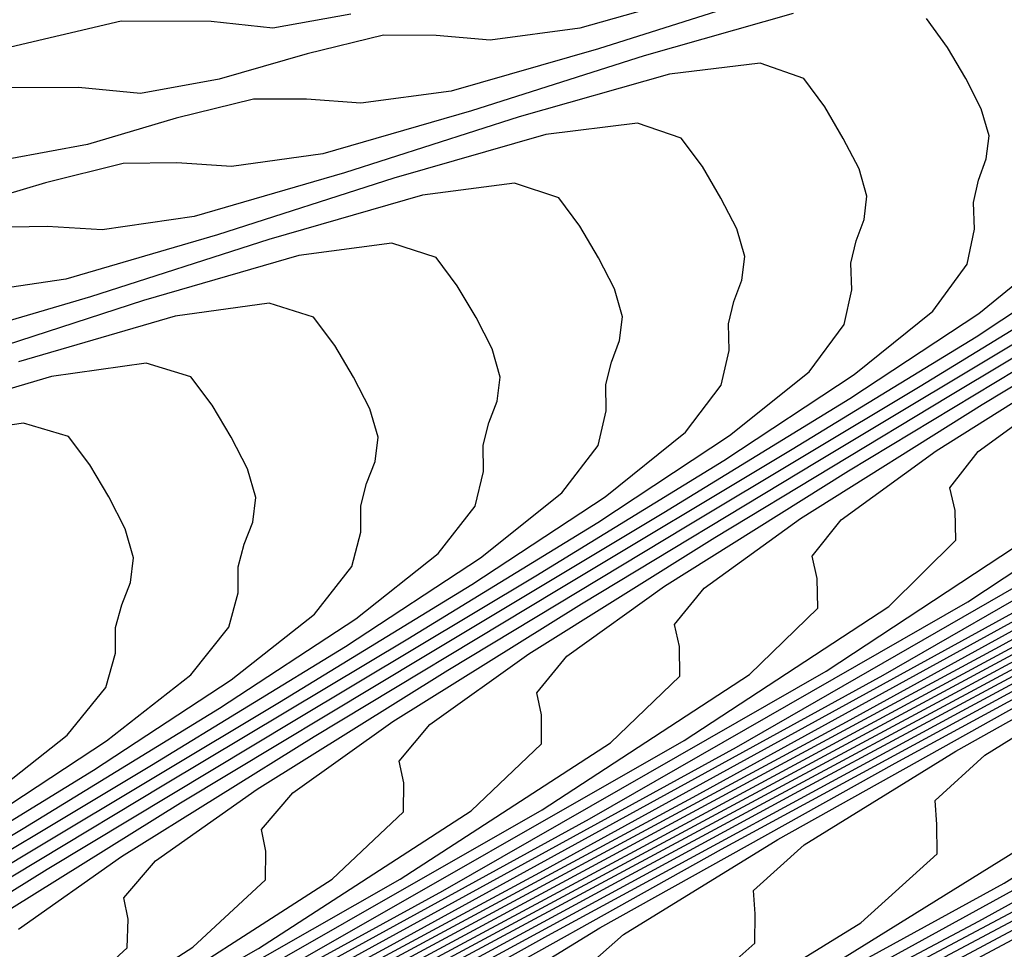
# Model space of a CAD drawing. Extents: x 3249832 to 3255657, y 13789405 to 13793316.
# Tile 545 of 656: x 3254756.38 to 3254760.2, y 13790611.2 to 13790614.81. Entities that reach past the tile are written whole.
import ezdxf

# ---------------------------------------------------------------- set-up
doc = ezdxf.new("R2010")
doc.units = 0
doc.header["$LTSCALE"] = 100
doc.header["$MEASUREMENT"] = 0
for name, color, linetype in [('GRATIO_CON', 10, 'CONTINUOUS'), ('GRATIO_ICON', 7, 'CONTINUOUS'), ('TARGETS_EAST', 7, 'CONTINUOUS')]:
    doc.layers.add(name, color=color, linetype=linetype)

# ---------------------------------------------------------------- blocks, each defined once
blk = doc.blocks.new('Gratio_032316_contours')
at = {"layer": 'GRATIO_CON', "color": 1, "linetype": 'Continuous', "flags": 128}
for points in [[(3254742.0413, 13790601.8426), (3254748.2824, 13790605.0018), (3254752.8004, 13790607.3009), (3254755.7312, 13790608.8129), (3254757.3131, 13790609.6601), (3254758.1915, 13790610.16), (3254759.1142, 13790610.6789), (3254760.6146, 13790611.4801), (3254762.3701, 13790612.4152), (3254763.8443, 13790613.2324), (3254764.6362, 13790613.7417), (3254764.8877, 13790613.9986), (3254764.8764, 13790614.1202), (3254764.8612, 13790614.2188), (3254765.0263, 13790614.3878), (3254765.5371, 13790614.7158), (3254766.5049, 13790615.2639), (3254767.8246, 13790615.9835), (3254769.3373, 13790616.7983), (3254770.8773, 13790617.6307), (3254772.2533, 13790618.3962)], [(3254741.1877, 13790601.428), (3254747.3531, 13790604.5492), (3254751.8828, 13790606.8542), (3254754.8562, 13790608.3874), (3254756.4662, 13790609.248), (3254757.3602, 13790609.7548), (3254758.2992, 13790610.2814), (3254759.8265, 13790611.096), (3254761.6139, 13790612.047), (3254763.1154, 13790612.8775), (3254763.923, 13790613.3934), (3254764.1808, 13790613.6518), (3254764.1711, 13790613.7725), (3254764.157, 13790613.8702), (3254764.3261, 13790614.0402), (3254764.8466, 13790614.3727), (3254765.832, 13790614.9299), (3254767.1756, 13790615.6621), (3254768.7154, 13790616.4915), (3254770.2831, 13790617.3387), (3254771.6841, 13790618.1175)], [(3254740.334, 13790601.0134), (3254746.4237, 13790604.0966), (3254750.9652, 13790606.4075), (3254753.9811, 13790607.9618), (3254755.6192, 13790608.8359), (3254756.5288, 13790609.3497), (3254757.4843, 13790609.8838), (3254759.0385, 13790610.7119), (3254760.8577, 13790611.6788), (3254762.3865, 13790612.5226), (3254763.2098, 13790613.0452), (3254763.474, 13790613.3051), (3254763.4658, 13790613.4247), (3254763.4529, 13790613.5216), (3254763.6258, 13790613.6925), (3254764.1561, 13790614.0295), (3254765.1592, 13790614.5958), (3254766.5266, 13790615.3407), (3254768.0936, 13790616.1847), (3254769.689, 13790617.0468), (3254771.1149, 13790617.8388)], [(3254739.4803, 13790600.5988), (3254745.4944, 13790603.644), (3254750.0477, 13790605.9608), (3254753.106, 13790607.5363), (3254754.7723, 13790608.4238), (3254755.6974, 13790608.9446), (3254756.6694, 13790609.4863), (3254758.2505, 13790610.3277), (3254760.1015, 13790611.3106), (3254761.6576, 13790612.1677), (3254762.4966, 13790612.697), (3254762.7671, 13790612.9584), (3254762.7605, 13790613.077), (3254762.7487, 13790613.173), (3254762.9255, 13790613.3449), (3254763.4656, 13790613.6864), (3254764.4864, 13790614.2618), (3254765.8776, 13790615.0193), (3254767.4717, 13790615.8779), (3254769.0948, 13790616.7549), (3254770.5457, 13790617.5601), (3254771.6165, 13790618.2016)], [(3254743.6357, 13790602.7387), (3254748.2126, 13790605.0675), (3254751.3559, 13790606.6852), (3254753.0785, 13790607.5996), (3254754.0347, 13790608.1343), (3254755.0395, 13790608.6913), (3254756.6745, 13790609.5594), (3254758.5891, 13790610.5742), (3254760.1998, 13790611.4578), (3254761.0701, 13790612.0005), (3254761.3534, 13790612.2649), (3254761.3499, 13790612.3816), (3254761.3403, 13790612.4757), (3254761.525, 13790612.6497), (3254762.0846, 13790613.0001), (3254763.1408, 13790613.5938), (3254764.5796, 13790614.3765), (3254766.2281, 13790615.2643), (3254767.9065, 13790616.171), (3254769.4072, 13790617.0027), (3254770.5158, 13790617.6634), (3254771.0877, 13790618.0867)], [(3254742.7064, 13790602.2861), (3254747.295, 13790604.6208), (3254750.4808, 13790606.2596), (3254752.2315, 13790607.1876), (3254753.2034, 13790607.7292), (3254754.2245, 13790608.2938), (3254755.8864, 13790609.1753), (3254757.8329, 13790610.206), (3254759.4708, 13790611.1029), (3254760.3569, 13790611.6523), (3254760.6465, 13790611.9182), (3254760.6446, 13790612.0339), (3254760.6361, 13790612.1271), (3254760.8247, 13790612.302), (3254761.3941, 13790612.657), (3254762.468, 13790613.2597), (3254763.9305, 13790614.0551), (3254765.6062, 13790614.9575), (3254767.3123, 13790615.8791), (3254768.838, 13790616.724), (3254769.9655, 13790617.3943), (3254770.5479, 13790617.8222)], [(3254741.777, 13790601.8334), (3254746.3775, 13790604.1742), (3254749.6057, 13790605.8341), (3254751.3846, 13790606.7755), (3254752.372, 13790607.324), (3254753.4096, 13790607.8962), (3254755.0984, 13790608.7911), (3254757.0767, 13790609.8378), (3254758.7419, 13790610.748), (3254759.6437, 13790611.3041), (3254759.9396, 13790611.5714), (3254759.9393, 13790611.6862), (3254759.9319, 13790611.7785), (3254760.1244, 13790611.9544), (3254760.7036, 13790612.3139), (3254761.7952, 13790612.9257), (3254763.2815, 13790613.7338), (3254764.9844, 13790614.6507), (3254766.7182, 13790615.5871), (3254768.2688, 13790616.4452), (3254769.4152, 13790617.1251), (3254770.0082, 13790617.5577), (3254770.1871, 13790617.7969)], [(3254740.8477, 13790601.3808), (3254745.4599, 13790603.7275), (3254748.7307, 13790605.4085), (3254750.5377, 13790606.3634), (3254751.5407, 13790606.9189), (3254752.5947, 13790607.4987), (3254754.3104, 13790608.407), (3254756.3205, 13790609.4696), (3254758.013, 13790610.3931), (3254758.9305, 13790610.9559), (3254759.2328, 13790611.2247), (3254759.234, 13790611.3385), (3254759.2277, 13790611.4299), (3254759.4242, 13790611.6068), (3254760.0131, 13790611.9707), (3254761.1223, 13790612.5917), (3254762.6325, 13790613.4124), (3254764.3625, 13790614.3439), (3254766.124, 13790615.2952), (3254767.6996, 13790616.1665), (3254768.8649, 13790616.856), (3254769.4684, 13790617.2932), (3254769.6516, 13790617.5333), (3254769.6291, 13790617.6629)], [(3254743.6248, 13790602.8341), (3254746.9805, 13790604.5574), (3254748.8439, 13790605.5392), (3254749.8779, 13790606.1086), (3254750.9648, 13790606.7037), (3254752.7344, 13790607.6387), (3254754.8081, 13790608.7333), (3254756.5552, 13790609.6833), (3254757.5041, 13790610.2594), (3254757.819, 13790610.5312), (3254757.8234, 13790610.6431), (3254757.8193, 13790610.7327), (3254758.0236, 13790610.9115), (3254758.6321, 13790611.2845), (3254759.7767, 13790611.9236), (3254761.3345, 13790612.7696), (3254763.1189, 13790613.7303)], [(3254742.7072, 13790602.3875), (3254746.1055, 13790604.1319), (3254747.9969, 13790605.1271), (3254749.0466, 13790605.7035), (3254750.1499, 13790606.3062), (3254751.9464, 13790607.2546), (3254754.0519, 13790608.3651), (3254755.8263, 13790609.3284), (3254756.7909, 13790609.9112), (3254757.1122, 13790610.1845), (3254757.1181, 13790610.2954), (3254757.1151, 13790610.3841), (3254757.3234, 13790610.5639), (3254757.9416, 13790610.9413), (3254759.1039, 13790611.5896), (3254760.6855, 13790612.4482), (3254762.497, 13790613.4235)], [(3254741.7897, 13790601.9408), (3254745.2304, 13790603.7063), (3254747.15, 13790604.715), (3254748.2152, 13790605.2983), (3254749.3349, 13790605.9086), (3254751.1583, 13790606.8704), (3254753.2956, 13790607.9969), (3254755.0974, 13790608.9734), (3254756.0776, 13790609.563), (3254756.4053, 13790609.8378), (3254756.4128, 13790609.9477), (3254756.4109, 13790610.0355), (3254756.6231, 13790610.2163), (3254757.2511, 13790610.5982), (3254758.4311, 13790611.2555), (3254760.0365, 13790612.1268), (3254761.8752, 13790613.1167), (3254763.7473, 13790614.1275)], [(3254744.3553, 13790603.2808), (3254746.3031, 13790604.3029), (3254747.3839, 13790604.8932), (3254748.52, 13790605.5111), (3254750.3703, 13790606.4863), (3254752.5394, 13790607.6287), (3254754.3685, 13790608.6185), (3254755.3644, 13790609.2147), (3254755.6984, 13790609.4911), (3254755.7075, 13790609.6), (3254755.7067, 13790609.6869), (3254755.9228, 13790609.8686), (3254756.5606, 13790610.2551), (3254757.7583, 13790610.9215), (3254759.3875, 13790611.8054), (3254761.2533, 13790612.8099), (3254763.1532, 13790613.8356)], [(3254744.6092, 13790603.4787), (3254745.7211, 13790604.0829), (3254746.8901, 13790604.7161), (3254748.7943, 13790605.718), (3254751.027, 13790606.8923), (3254752.9106, 13790607.9087), (3254753.938, 13790608.5183), (3254754.2847, 13790608.7976), (3254754.2969, 13790608.9046), (3254754.2983, 13790608.9897), (3254754.5223, 13790609.1734), (3254755.1796, 13790609.5688), (3254756.4126, 13790610.2535), (3254758.0895, 13790611.1627), (3254760.0096, 13790612.1963), (3254761.9649, 13790613.2517), (3254763.7152, 13790614.2156)], [(3254743.7623, 13790603.0666), (3254744.8898, 13790603.6778), (3254746.0752, 13790604.3186), (3254748.0063, 13790605.3338), (3254750.2708, 13790606.5241), (3254752.1817, 13790607.5538), (3254753.2248, 13790608.1701), (3254753.5778, 13790608.4509), (3254753.5916, 13790608.5569), (3254753.5941, 13790608.641), (3254753.822, 13790608.8258), (3254754.4891, 13790609.2257), (3254755.7398, 13790609.9194), (3254757.4405, 13790610.8413), (3254759.3878, 13790611.8895), (3254761.3707, 13790612.9598), (3254763.1459, 13790613.9368)], [(3254744.0584, 13790603.2727), (3254745.2603, 13790603.921), (3254747.2182, 13790604.9497), (3254749.5146, 13790606.1559), (3254751.4528, 13790607.1989), (3254752.5116, 13790607.8218), (3254752.871, 13790608.1041), (3254752.8863, 13790608.2091), (3254752.8899, 13790608.2924), (3254753.1217, 13790608.4781), (3254753.7986, 13790608.8826), (3254755.067, 13790609.5854), (3254756.7914, 13790610.5199), (3254758.766, 13790611.5827), (3254760.7765, 13790612.6678), (3254762.5767, 13790613.6581)], [(3254744.4453, 13790603.5235), (3254746.4302, 13790604.5655), (3254748.7584, 13790605.7877), (3254750.7239, 13790606.8439), (3254751.7984, 13790607.4736), (3254752.1641, 13790607.7574), (3254752.1811, 13790607.8614), (3254752.1858, 13790607.9438), (3254752.4215, 13790608.1305), (3254753.1081, 13790608.5394), (3254754.3942, 13790609.2514), (3254756.1424, 13790610.1985), (3254758.1441, 13790611.2759), (3254760.1824, 13790612.3759), (3254762.0075, 13790613.3794), (3254763.3617, 13790614.1647)], [(3254742.8154, 13790602.7285), (3254744.8542, 13790603.7972), (3254747.246, 13790605.0513), (3254749.2661, 13790606.1341), (3254750.3719, 13790606.7771), (3254750.7504, 13790607.0639), (3254750.7705, 13790607.166), (3254750.7774, 13790607.2466), (3254751.0209, 13790607.4353), (3254751.7271, 13790607.8532), (3254753.0486, 13790608.5833), (3254754.8444, 13790609.5557), (3254756.9004, 13790610.6624), (3254758.9941, 13790611.792), (3254760.8691, 13790612.822), (3254762.261, 13790613.6265), (3254762.9913, 13790614.119)], [(3254744.0662, 13790603.4131), (3254746.4898, 13790604.6831), (3254748.5371, 13790605.7792), (3254749.6587, 13790606.4289), (3254750.0435, 13790606.7172), (3254750.0652, 13790606.8183), (3254750.0732, 13790606.898), (3254750.3207, 13790607.0876), (3254751.0366, 13790607.51), (3254752.3758, 13790608.2493), (3254754.1954, 13790609.2344), (3254756.2786, 13790610.3556), (3254758.3999, 13790611.5001), (3254760.2999, 13790612.5433), (3254761.7107, 13790613.3573), (3254762.4515, 13790613.8545)], [(3254743.2781, 13790603.029), (3254745.7336, 13790604.3149), (3254747.8082, 13790605.4243), (3254748.9455, 13790606.0807), (3254749.3367, 13790606.3705), (3254749.3599, 13790606.4706), (3254749.369, 13790606.5494), (3254749.6204, 13790606.74), (3254750.3461, 13790607.1669), (3254751.7029, 13790607.9152), (3254753.5464, 13790608.913), (3254755.6568, 13790610.0488), (3254757.8057, 13790611.2082), (3254759.7307, 13790612.2646), (3254761.1604, 13790613.0882), (3254761.9118, 13790613.59), (3254762.1548, 13790613.8433), (3254762.1473, 13790613.962), (3254762.1241, 13790614.0525), (3254762.2257, 13790614.1912), (3254762.5696, 13790614.4469)], [(3254742.4901, 13790602.6448), (3254744.9774, 13790603.9467), (3254747.0793, 13790605.0694), (3254748.2323, 13790605.7325), (3254748.6298, 13790606.0237), (3254748.6546, 13790606.1229), (3254748.6648, 13790606.2008), (3254748.9201, 13790606.3924), (3254749.6556, 13790606.8238), (3254751.0301, 13790607.5812), (3254752.8974, 13790608.5916), (3254755.0349, 13790609.742), (3254757.2116, 13790610.9162), (3254759.1615, 13790611.9859), (3254760.61, 13790612.8191), (3254761.372, 13790613.3255), (3254761.6193, 13790613.5797), (3254761.6129, 13790613.6976), (3254761.5904, 13790613.7874), (3254761.6941, 13790613.9265), (3254762.043, 13790614.1846), (3254762.7038, 13790614.6025)], [(3254743.4649, 13790603.2103), (3254745.6215, 13790604.3595), (3254746.8059, 13790605.036), (3254747.2161, 13790605.3303), (3254747.244, 13790605.4275), (3254747.2564, 13790605.5036), (3254747.5196, 13790605.6971), (3254748.2746, 13790606.1375), (3254749.6845, 13790606.9132), (3254751.5994, 13790607.9488), (3254753.7912, 13790609.1284), (3254756.0233, 13790610.3324), (3254758.0231, 13790611.4284), (3254759.5094, 13790612.2808), (3254760.2925, 13790612.7965), (3254760.5483, 13790613.0526), (3254760.5441, 13790613.1689), (3254760.523, 13790613.2572), (3254760.631, 13790613.3971), (3254760.9898, 13790613.6598), (3254761.668, 13790614.0874), (3254762.5216, 13790614.6037)], [(3254742.7087, 13790602.8421), (3254744.8926, 13790604.0046), (3254746.0927, 13790604.6878), (3254746.5092, 13790604.9835), (3254746.5387, 13790605.0798), (3254746.5522, 13790605.155), (3254746.8193, 13790605.3495), (3254747.5841, 13790605.7944), (3254749.0117, 13790606.5791), (3254750.9504, 13790607.6274), (3254753.1694, 13790608.8216), (3254755.4291, 13790610.0405), (3254757.4538, 13790611.1497), (3254758.9591, 13790612.0117), (3254759.7527, 13790612.532), (3254760.0128, 13790612.789), (3254760.0097, 13790612.9045), (3254759.9893, 13790612.9921), (3254760.0994, 13790613.1323), (3254760.4632, 13790613.3975), (3254761.1501, 13790613.8299), (3254762.0143, 13790614.3523), (3254762.8563, 13790614.8575)], [(3254744.1637, 13790603.6497), (3254745.3795, 13790604.3396), (3254745.8023, 13790604.6368), (3254745.8334, 13790604.7321), (3254745.848, 13790604.8063), (3254746.119, 13790605.0019), (3254746.8936, 13790605.4513), (3254748.3389, 13790606.2451), (3254750.3013, 13790607.3061), (3254752.5476, 13790608.5148), (3254754.8349, 13790609.7485), (3254756.8846, 13790610.871), (3254758.4088, 13790611.7426), (3254759.213, 13790612.2674), (3254759.4773, 13790612.5254), (3254759.4752, 13790612.6402), (3254759.4556, 13790612.7271), (3254759.5678, 13790612.8676), (3254759.9366, 13790613.1351), (3254760.6322, 13790613.5724), (3254761.5071, 13790614.101), (3254762.3594, 13790614.6123)], [(3254744.6662, 13790603.9913), (3254745.0955, 13790604.2901), (3254745.1281, 13790604.3844), (3254745.1438, 13790604.4577), (3254745.4188, 13790604.6542), (3254746.2031, 13790605.1081), (3254747.6661, 13790605.9111), (3254749.6523, 13790606.9847), (3254751.9257, 13790608.208), (3254754.2408, 13790609.4566), (3254756.3154, 13790610.5923), (3254757.8584, 13790611.4735), (3254758.6732, 13790612.0029), (3254758.9418, 13790612.2618), (3254758.9408, 13790612.3758), (3254758.9219, 13790612.462), (3254759.0362, 13790612.6029), (3254759.41, 13790612.8728), (3254760.1143, 13790613.3148), (3254760.9998, 13790613.8497), (3254761.8625, 13790614.3672), (3254762.5352, 13790614.7797)], [(3254744.0182, 13790603.959), (3254744.8221, 13790604.4219), (3254746.3204, 13790605.243), (3254748.3543, 13790606.3419), (3254750.682, 13790607.5944), (3254753.0525, 13790608.8727), (3254755.177, 13790610.0349), (3254756.7578, 13790610.9352), (3254757.5937, 13790611.4739), (3254757.8708, 13790611.7347), (3254757.872, 13790611.8471), (3254757.8545, 13790611.9318), (3254757.9731, 13790612.0735), (3254758.3568, 13790612.348), (3254759.0784, 13790612.7997), (3254759.9854, 13790613.347), (3254760.8686, 13790613.8768), (3254761.5575, 13790614.2991), (3254762.0343, 13790614.6161), (3254762.3196, 13790614.8531)], [(3254756.2075, 13790610.6661), (3254757.0539, 13790611.2094), (3254757.3353, 13790611.4711), (3254757.3376, 13790611.5828), (3254757.3208, 13790611.6667), (3254757.4415, 13790611.8088), (3254757.8302, 13790612.0857), (3254758.5605, 13790612.5422), (3254759.4781, 13790613.0957), (3254760.3717, 13790613.6317), (3254761.0686, 13790614.0588), (3254761.5512, 13790614.3791), (3254761.8403, 13790614.618), (3254761.9652, 13790614.7985), (3254761.9888, 13790614.9353)], [(3254755.6571, 13790610.3969), (3254756.5142, 13790610.9449), (3254756.7998, 13790611.2075), (3254756.8032, 13790611.3184), (3254756.7871, 13790611.4016), (3254756.9099, 13790611.5441), (3254757.3036, 13790611.8233), (3254758.0426, 13790612.2847), (3254758.9709, 13790612.8444), (3254759.8748, 13790613.3865), (3254760.5798, 13790613.8185), (3254761.068, 13790614.1422), (3254761.3609, 13790614.3829), (3254761.4881, 13790614.5638), (3254761.5128, 13790614.7002), (3254761.5067, 13790614.8052), (3254761.5243, 13790614.8917)], [(3254757.6666, 13790614.8291), (3254757.364, 13790614.7755), (3254757.1257, 13790614.8015), (3254756.7758, 13790614.8028), (3254756.0872, 13790614.6402)], [(3254756.3783, 13790611.2793), (3254756.777, 13790611.5609), (3254757.5247, 13790612.0271), (3254758.4636, 13790612.5931), (3254759.3778, 13790613.1413), (3254760.0909, 13790613.5782), (3254760.5849, 13790613.9052), (3254760.8815, 13790614.1478), (3254761.011, 13790614.3292), (3254761.0369, 13790614.4652), (3254761.0315, 13790614.5697), (3254761.0497, 13790614.6563), (3254761.079, 13790614.7373), (3254761.0896, 13790614.8249)], [(3254759.1191, 13790614.9351), (3254758.5542, 13790614.7747), (3254758.207, 13790614.7291), (3254757.9973, 13790614.7471), (3254757.793, 13790614.748), (3254757.4972, 13790614.676), (3254757.156, 13790614.5768), (3254756.8508, 13790614.5213), (3254756.611, 13790614.5452), (3254756.2585, 13790614.5437)], [(3254755.7238, 13790611.0362), (3254756.4889, 13790611.512), (3254757.4492, 13790612.0904), (3254758.384, 13790612.651), (3254759.1131, 13790613.0976), (3254759.6186, 13790613.4314), (3254759.9228, 13790613.6776), (3254760.0567, 13790613.8598), (3254760.0851, 13790613.9951), (3254760.0811, 13790614.0988), (3254760.1006, 13790614.1855), (3254760.1308, 13790614.2677), (3254760.1417, 13790614.3572), (3254760.1114, 13790614.4625), (3254760.051, 13790614.5795), (3254759.9799, 13790614.7008), (3254759.8983, 13790614.8122)], [(3254759.3818, 13790614.8319), (3254758.804, 13790614.6681), (3254758.1347, 13790614.4541), (3254757.5579, 13790614.2882), (3254757.2044, 13790614.2384), (3254756.9919, 13790614.2532), (3254756.7845, 13790614.2508), (3254756.483, 13790614.1753), (3254756.1349, 13790614.0723)], [(3254755.9709, 13790611.2545), (3254756.9419, 13790611.8391), (3254757.8871, 13790612.4058), (3254758.6243, 13790612.8573), (3254759.1355, 13790613.1944), (3254759.4435, 13790613.4425), (3254759.5796, 13790613.6252), (3254759.6092, 13790613.7601), (3254759.6059, 13790613.8633), (3254759.626, 13790613.9501), (3254759.6568, 13790614.0329), (3254759.6678, 13790614.1233), (3254759.6372, 13790614.2298), (3254759.5763, 13790614.3478), (3254759.5048, 13790614.4695), (3254759.423, 13790614.5805), (3254759.2543, 13790614.6392), (3254758.9026, 13790614.5971), (3254758.3188, 13790614.4306), (3254757.6424, 13790614.2136), (3254757.0597, 13790614.045), (3254756.7031, 13790613.9931), (3254756.4892, 13790614.0062), (3254756.2802, 13790614.0023)], [(3254755.453, 13790610.997), (3254756.4347, 13790611.5878), (3254757.3901, 13790612.1606), (3254758.1354, 13790612.617), (3254758.6523, 13790612.9575), (3254758.9641, 13790613.2073), (3254759.1025, 13790613.3905), (3254759.1333, 13790613.5251), (3254759.1307, 13790613.6279), (3254759.1515, 13790613.7148), (3254759.1827, 13790613.7981), (3254759.1939, 13790613.8894), (3254759.163, 13790613.997), (3254759.1015, 13790614.116), (3254759.0297, 13790614.2382), (3254758.9478, 13790614.3489), (3254758.7781, 13790614.4064), (3254758.4233, 13790614.3624), (3254757.8336, 13790614.1931), (3254757.1502, 13790613.9731), (3254756.5616, 13790613.8017), (3254756.2019, 13790613.7478)], [(3254755.9274, 13790611.3365), (3254756.8932, 13790611.9155), (3254757.6465, 13790612.3767), (3254758.1692, 13790612.7206), (3254758.4847, 13790612.9722), (3254758.6254, 13790613.1558), (3254758.6574, 13790613.2901), (3254758.6555, 13790613.3924), (3254758.6769, 13790613.4794), (3254758.7086, 13790613.5633), (3254758.72, 13790613.6556), (3254758.6887, 13790613.7643), (3254758.6268, 13790613.8842), (3254758.5546, 13790614.0069), (3254758.4726, 13790614.1173), (3254758.3019, 13790614.1736), (3254757.944, 13790614.1276), (3254757.3485, 13790613.9556), (3254756.6579, 13790613.7327), (3254756.0634, 13790613.5585)], [(3254755.8994, 13790611.4251), (3254756.6688, 13790611.8962), (3254757.2029, 13790612.2467), (3254757.526, 13790612.502), (3254757.6711, 13790612.6865), (3254757.7055, 13790612.82), (3254757.7051, 13790612.9215), (3254757.7278, 13790613.0086), (3254757.7605, 13790613.0937), (3254757.7721, 13790613.1879), (3254757.7403, 13790613.2988), (3254757.6773, 13790613.4207), (3254757.6044, 13790613.5443), (3254757.5221, 13790613.654), (3254757.3496, 13790613.708), (3254756.9855, 13790613.658), (3254756.3781, 13790613.4806)], [(3254756.1799, 13790611.6559), (3254756.7197, 13790612.0097), (3254757.0466, 13790612.2669), (3254757.194, 13790612.4518), (3254757.2296, 13790612.585), (3254757.2299, 13790612.686), (3254757.2533, 13790612.7732), (3254757.2865, 13790612.8589), (3254757.2982, 13790612.954), (3254757.266, 13790613.066), (3254757.2026, 13790613.1889), (3254757.1293, 13790613.313), (3254757.0469, 13790613.4224), (3254756.8734, 13790613.4752), (3254756.5063, 13790613.4232), (3254755.8929, 13790613.2431)], [(3254756.2366, 13790611.7728), (3254756.5673, 13790612.0318), (3254756.7169, 13790612.2171), (3254756.7537, 13790612.3499), (3254756.7547, 13790612.4506), (3254756.7787, 13790612.5378), (3254756.8124, 13790612.6241), (3254756.8243, 13790612.7201), (3254756.7918, 13790612.8333), (3254756.7278, 13790612.9571), (3254756.6542, 13790613.0817), (3254756.5716, 13790613.1908), (3254756.3972, 13790613.2424), (3254756.027, 13790613.1884)]]:
    blk.add_lwpolyline(points, dxfattribs=at)
at = {"layer": 'GRATIO_ICON', "color": 7, "linetype": 'Continuous', "flags": 128}
for points in [[(3254742.895, 13790602.2572), (3254749.2118, 13790605.4545), (3254753.7179, 13790607.7475), (3254756.6063, 13790609.2385), (3254758.16, 13790610.0722), (3254759.0229, 13790610.5651), (3254759.9291, 13790611.0764), (3254761.4026, 13790611.8643), (3254763.1263, 13790612.7834), (3254764.5732, 13790613.5873), (3254765.3494, 13790614.0899), (3254765.5945, 13790614.3453), (3254765.5817, 13790614.4679), (3254765.5654, 13790614.5674), (3254765.7266, 13790614.7354), (3254766.2276, 13790615.0589), (3254767.1777, 13790615.5979), (3254768.4736, 13790616.3048), (3254769.9591, 13790617.1051), (3254771.4714, 13790617.9226)], [(3254744.5651, 13790603.1913), (3254749.1301, 13790605.5142), (3254752.231, 13790607.1107), (3254753.9254, 13790608.0117), (3254754.8661, 13790608.5394), (3254755.8544, 13790609.0888), (3254757.4625, 13790609.9436), (3254759.3453, 13790610.9424), (3254760.9287, 13790611.8128), (3254761.7833, 13790612.3488), (3254762.0602, 13790612.6116), (3254762.0552, 13790612.7293), (3254762.0445, 13790612.8244), (3254762.2253, 13790612.9973), (3254762.7751, 13790613.3433), (3254763.8136, 13790613.9278), (3254765.2286, 13790614.6979), (3254766.8499, 13790615.5711), (3254768.5006, 13790616.4629), (3254769.9765, 13790617.2814), (3254771.0662, 13790617.9325), (3254771.6275, 13790618.3512)], [(3254744.5424, 13790603.2808), (3254747.8556, 13790604.983), (3254749.6908, 13790605.9513), (3254750.7093, 13790606.5138), (3254751.7797, 13790607.1012), (3254753.5224, 13790608.0228), (3254755.5643, 13790609.1014), (3254757.2841, 13790610.0382), (3254758.2173, 13790610.6076), (3254758.5259, 13790610.878), (3254758.5287, 13790610.9908), (3254758.5235, 13790611.0813), (3254758.7239, 13790611.2592), (3254759.3226, 13790611.6276), (3254760.4495, 13790612.2576), (3254761.9835, 13790613.091), (3254763.7407, 13790614.0371)], [(3254743.4802, 13790602.8552), (3254745.4562, 13790603.8908), (3254746.5525, 13790604.4881), (3254747.7051, 13790605.1136), (3254749.5823, 13790606.1021), (3254751.7832, 13790607.2605), (3254753.6395, 13790608.2636), (3254754.6512, 13790608.8665), (3254754.9916, 13790609.1443), (3254755.0022, 13790609.2523), (3254755.0025, 13790609.3383), (3254755.2226, 13790609.521), (3254755.8701, 13790609.912), (3254757.0855, 13790610.5875), (3254758.7385, 13790611.4841), (3254760.6315, 13790612.5031), (3254762.559, 13790613.5436)], [(3254743.6304, 13790603.126), (3254745.6422, 13790604.1814), (3254748.0022, 13790605.4195), (3254749.995, 13790606.489), (3254751.0852, 13790607.1254), (3254751.4573, 13790607.4107), (3254751.4758, 13790607.5137), (3254751.4816, 13790607.5952), (3254751.7212, 13790607.7829), (3254752.4176, 13790608.1963), (3254753.7214, 13790608.9173), (3254755.4934, 13790609.8771), (3254757.5223, 13790610.9692), (3254759.5882, 13790612.084), (3254761.4383, 13790613.1007), (3254762.8113, 13790613.8956)], [(3254744.2212, 13790603.5785), (3254746.3504, 13790604.7145), (3254747.5191, 13790605.3842), (3254747.9229, 13790605.677), (3254747.9493, 13790605.7752), (3254747.9606, 13790605.8522), (3254748.2198, 13790606.0448), (3254748.9651, 13790606.4806), (3254750.3573, 13790607.2472), (3254752.2484, 13790608.2702), (3254754.4131, 13790609.4352), (3254756.6174, 13790610.6243), (3254758.5923, 13790611.7071), (3254760.0597, 13790612.55), (3254760.8323, 13790613.061), (3254761.0838, 13790613.3161), (3254761.0785, 13790613.4332), (3254761.0567, 13790613.5223), (3254761.1626, 13790613.6618), (3254761.5164, 13790613.9222), (3254762.1859, 13790614.345), (3254763.0288, 13790614.855)], [(3254744.7185, 13790604.3066), (3254745.5126, 13790604.765), (3254746.9932, 13790605.577), (3254749.0033, 13790606.6633), (3254751.3039, 13790607.9012), (3254753.6466, 13790609.1647), (3254755.7462, 13790610.3136), (3254757.3081, 13790611.2043), (3254758.1335, 13790611.7384), (3254758.4063, 13790611.9983), (3254758.4064, 13790612.1115), (3254758.3882, 13790612.1969), (3254758.5047, 13790612.3382), (3254758.8834, 13790612.6104), (3254759.5963, 13790613.0573), (3254760.4926, 13790613.5984), (3254761.3655, 13790614.122), (3254762.0464, 13790614.5394), (3254762.5174, 13790614.853)], [(3254756.2504, 13790611.2986), (3254757.0068, 13790611.7696), (3254757.9564, 13790612.3417), (3254758.8809, 13790612.8962), (3254759.602, 13790613.3379), (3254760.1017, 13790613.6683), (3254760.4022, 13790613.9127), (3254760.5339, 13790614.0945), (3254760.561, 13790614.2302), (3254760.5563, 13790614.3343), (3254760.5752, 13790614.4209), (3254760.6049, 13790614.5025), (3254760.6156, 13790614.591), (3254760.5856, 13790614.6953), (3254760.5258, 13790614.8113)], [(3254759.2892, 13790614.9056), (3254758.6269, 13790614.6946), (3254758.056, 13790614.5314), (3254757.7057, 13790614.4837), (3254757.4946, 13790614.5002), (3254757.2887, 13790614.4994), (3254756.9901, 13790614.4257), (3254756.6455, 13790614.3245), (3254756.3375, 13790614.267)], [(3254755.4202, 13790611.0851), (3254756.3963, 13790611.6703), (3254757.1577, 13790612.1364), (3254757.686, 13790612.4836), (3254758.0054, 13790612.7371), (3254758.1483, 13790612.9211), (3254758.1815, 13790613.055), (3254758.1803, 13790613.157), (3254758.2024, 13790613.244), (3254758.2346, 13790613.3285), (3254758.246, 13790613.4217), (3254758.2145, 13790613.5315), (3254758.1521, 13790613.6524), (3254758.0795, 13790613.7756), (3254757.9973, 13790613.8856), (3254757.8258, 13790613.9408), (3254757.4648, 13790613.8928), (3254756.8633, 13790613.7181), (3254756.1657, 13790613.4922)]]:
    blk.add_lwpolyline(points, dxfattribs=at)

msp = doc.modelspace()

# ---------------------------------------------------------------- block references
at = {"layer": 'TARGETS_EAST'}
msp.add_blockref('Gratio_032316_contours', (0, 0), dxfattribs=at)

doc.saveas('drawing.dxf')
